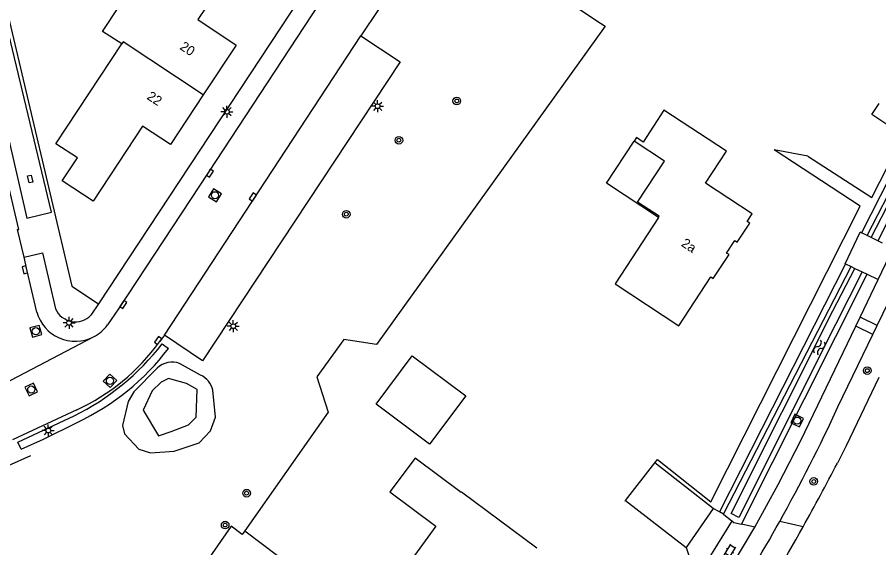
# Model space of a CAD drawing. Extents: x 136000 to 138005, y 398500 to 400500.
# Drawn here: x 137175.1 to 137265.3, y 398721.4 to 398776.9 of the extents above; entities that cross this region are included whole.
import ezdxf

# ---------------------------------------------------------------- set-up
doc = ezdxf.new("R2010")
doc.units = 0
for name, color, linetype in [('gg-afsc-erfafscheiding', 7, 'Continuous'), ('gg-afsc-hekwerk', 7, 'Continuous'), ('gg-anno-huisnummerreeks BGT', 7, 'Continuous'), ('gg-bbg-bijgebouw', 7, 'Continuous'), ('gg-bbg-gedigitaliseerde bebouwing', 7, 'Continuous'), ('gg-bbg-hoofdgebouw', 7, 'Continuous'), ('gg-bbg-luifel en loopbrug', 7, 'Continuous'), ('gg-bbg-tussenscheiding', 7, 'Continuous'), ('gg-knt-bovenkant onderkant talud', 7, 'Continuous'), ('gg-knt-bronhoudergrens', 7, 'Continuous'), ('gg-knt-verharding', 7, 'Continuous'), ('gg-knt-verharding nz', 7, 'Continuous'), ('gg-kntw-bovenkant insteek waterloop', 7, 'Continuous'), ('gg-kntw-greppel-droge sloot', 7, 'Continuous'), ('gg-kntw-waterlijn', 7, 'Continuous'), ('gg-kwrk-duiker nz buis', 7, 'Continuous'), ('gt-grn-groengrens', 7, 'Continuous'), ('gt-grn-vlakafsluiter', 7, 'Continuous'), ('gt-grn-weggrens', 7, 'Continuous'), ('gt-symb-boom', 7, 'Continuous'), ('gt-symb-klinker verharding', 7, 'Continuous'), ('gt-symb-kolk', 7, 'Continuous'), ('gt-symb-kolk center center', 7, 'Continuous'), ('gt-symb-lichtmast', 7, 'Continuous'), ('gt-symb-rioolschacht', 7, 'Continuous'), ('gt-symb-watersymbool', 7, 'Continuous')]:
    doc.layers.add(name, color=color, linetype=linetype)

# ---------------------------------------------------------------- blocks, each defined once
blk = doc.blocks.new('gt0-BOOM')
at = {"layer": 'gt-symb-boom'}
for radius in [0.4, 0.2]:
    blk.add_circle((0, 0), radius, dxfattribs=at)
blk = doc.blocks.new('gt0-RS')
at = {"layer": 'gt-symb-rioolschacht'}
blk.add_lwpolyline([(-0.5, -0.5), (0.5, -0.5), (0.5, 0.5), (-0.5, 0.5)], close=True, dxfattribs=at)
blk.add_circle((0, 0), 0.375, dxfattribs=at)
blk = doc.blocks.new('gt0-WA')
at = {"layer": 'gt-symb-watersymbool'}
for centre, start, end in [((-0.323, 0.022), 28.07249, 151.92751), ((0.427, 0.422), 208.07248, 331.92751), ((-0.323, -0.428), 28.07249, 151.92751), ((0.427, -0.028), 208.07248, 331.92751)]:
    blk.add_arc(centre, 0.425, start, end, dxfattribs=at)
blk = doc.blocks.new('gt0-KL1')
at = {"layer": 'gt-symb-klinker verharding'}
for p, q in [((-1.15, 0.3), (1.15, 0.3)), ((-1, -0.3), (-1, 0.3)), ((-0.5, 0.3), (-0.5, 0.45)), ((0, -0.3), (0, 0.3)), ((0.5, 0.3), (0.5, 0.45)), ((1, -0.3), (1, 0.3)), ((-1.15, -0.3), (1.15, -0.3)), ((-0.5, -0.45), (-0.5, -0.3)), ((0.5, -0.45), (0.5, -0.3))]:
    blk.add_line(p, q, dxfattribs=at)
blk = doc.blocks.new('gt0-LMAST')
at = {"layer": 'gt-symb-lichtmast'}
for p, q in [((-0.182, 0.173), (-0.447, 0.438)), ((-0.005, 0.246), (-0.005, 0.621)), ((0.172, 0.173), (0.437, 0.438)), ((-0.255, -0.004), (-0.63, -0.004)), ((-0.182, -0.181), (-0.447, -0.446)), ((-0.005, -0.254), (-0.005, -0.629)), ((0.437, -0.446), (0.172, -0.181)), ((0.245, -0.004), (0.62, -0.004))]:
    blk.add_line(p, q, dxfattribs=at)
blk.add_circle((-0.005, -0.004), 0.25, dxfattribs=at)
blk = doc.blocks.new('gt0-KOLK')
at = {"layer": 'gt-symb-kolk'}
blk.add_lwpolyline([(0, 0), (0.375, 0), (0.375, 0.4), (-0.375, 0.4), (-0.375, 0), (0, 0)], dxfattribs=at)
blk = doc.blocks.new('gt0-KOLKCC')
at = {"layer": 'gt-symb-kolk center center'}
blk.add_lwpolyline([(-0.375, 0.2), (0.375, 0.2), (0.375, -0.2), (-0.375, -0.2)], close=True, dxfattribs=at)

msp = doc.modelspace()

# ---------------------------------------------------------------- linework, layer by layer
at = {"layer": 'gg-afsc-erfafscheiding'}
for p, q in [((137232.629, 398778.624), (137236.179, 398776.307)), ((137268.48, 398764.154), (137263.489, 398754.349)), ((137261.836, 398751.102), (137248.623, 398725.145)), ((137212.702, 398742.674), (137209.284, 398743.183)), ((137198.917, 398723.17), (137230.891, 398699.122))]:
    msp.add_line(p, q, dxfattribs=at)
msp.add_lwpolyline([(137209.284, 398743.183), (137206.451, 398739.281), (137207.654, 398735.586), (137198.917, 398723.17)], dxfattribs=at)
at = {"layer": 'gg-afsc-hekwerk'}
for p, q in [((137267.897, 398764.532), (137264.585, 398766.733)), ((137267.897, 398764.532), (137264.585, 398766.733)), ((137175.493, 398731.725), (137177.835, 398732.756)), ((137174.158, 398730.01), (137176.5, 398731.039)), ((137238.793, 398726.334), (137241.863, 398730.281)), ((137238.793, 398726.334), (137241.863, 398730.281)), ((137238.741, 398726.267), (137238.793, 398726.334))]:
    msp.add_line(p, q, dxfattribs=at)
for points in [[(137173.983, 398777.653), (137180.796, 398748.769), (137183.599, 398746.919)], [(137236.179, 398776.307), (137236.643, 398776.004), (137212.702, 398742.674)], [(137236.179, 398776.307), (137236.643, 398776.004), (137212.702, 398742.674)], [(137257.879, 398762.385), (137264.592, 398758.07), (137267.897, 398764.532)], [(137257.879, 398762.385), (137264.592, 398758.07), (137267.897, 398764.532)], [(137241.863, 398730.281), (137242.127, 398730.621), (137247.74, 398726.213), (137263.366, 398757.157), (137254.354, 398763.036)], [(137241.863, 398730.281), (137242.127, 398730.621), (137247.74, 398726.213), (137263.366, 398757.157), (137254.354, 398763.036)]]:
    msp.add_lwpolyline(points, dxfattribs=at)
at = {"layer": 'gg-bbg-bijgebouw'}
msp.add_lwpolyline([(137216.451, 398741.468), (137222.06, 398737.281), (137218.278, 398732.216), (137212.67, 398736.404), (137216.451, 398741.468)], dxfattribs=at)
at = {"layer": 'gg-bbg-gedigitaliseerde bebouwing'}
for p, q in [((137221.625, 398727.237), (137229.488, 398721.374)), ((137218.932, 398723.64), (137216.683, 398720.582))]:
    msp.add_line(p, q, dxfattribs=at)
msp.add_lwpolyline([(137221.625, 398727.237), (137221.568, 398727.162), (137216.752, 398730.754), (137214.122, 398727.226), (137218.932, 398723.64)], dxfattribs=at)
at = {"layer": 'gg-bbg-hoofdgebouw'}
for points in [[(137186.028, 398774.128), (137184.018, 398775.443), (137189.491, 398783.737), (137195.88, 398779.512), (137194, 398776.668), (137198.012, 398774.015), (137194.567, 398768.804)], [(137194.567, 398768.804), (137191.122, 398763.593), (137188.218, 398765.513), (137183.041, 398757.671), (137179.806, 398759.798), (137181.393, 398762.188), (137179.135, 398763.687), (137186.028, 398774.128)], [(137242.241, 398755.962), (137237.695, 398749.027), (137244.375, 398744.635), (137247.723, 398749.734), (137247.98, 398749.566), (137249.633, 398752.071), (137249.377, 398752.24), (137250.232, 398753.538), (137250.487, 398753.37), (137251.796, 398755.373), (137251.54, 398755.542), (137252.058, 398756.33), (137247.172, 398759.537), (137249.366, 398762.902), (137242.809, 398767.178), (137240.636, 398763.858), (137239.932, 398764.319), (137239.689, 398763.941)], [(137242.241, 398755.962), (137242.328, 398756.094), (137240.059, 398757.571), (137242.859, 398761.865), (137239.689, 398763.941)]]:
    msp.add_lwpolyline(points, dxfattribs=at)
at = {"layer": 'gg-bbg-luifel en loopbrug'}
msp.add_lwpolyline([(137242.241, 398755.962), (137236.783, 398759.54), (137239.689, 398763.941)], dxfattribs=at)
at = {"layer": 'gg-bbg-tussenscheiding'}
msp.add_lwpolyline([(137194.567, 398768.804), (137186.176, 398774.351), (137186.028, 398774.128)], dxfattribs=at)
at = {"layer": 'gg-knt-bovenkant onderkant talud'}
msp.add_line((137194.29, 398739.464), (137192.093, 398740.674), dxfattribs=at)
for points in [[(137189.753, 398740.193), (137187.282, 398737.72), (137186.711, 398736.711), (137186.11, 398734.171), (137186.327, 398733.325), (137187.827, 398731.713), (137189.039, 398731.331), (137191.518, 398731.505), (137194.139, 398732.384), (137195.314, 398733.625), (137195.842, 398735.046), (137195.585, 398737.884)], [(137192.818, 398738.583), (137190.935, 398739.106), (137190.177, 398738.711), (137189.213, 398737.829), (137188.269, 398735.798), (137189.881, 398733.122), (137191.202, 398733.555), (137193.028, 398734.27), (137193.828, 398735.05), (137193.942, 398737.938), (137192.818, 398738.583)]]:
    msp.add_lwpolyline(points, dxfattribs=at)
for centre, radius, start, end in [((137191.303, 398738.585), 2.233, 69.28505, 133.94629), ((137193.315, 398737.344), 2.333, 13.37707, 65.30041)]:
    msp.add_arc(centre, radius, start, end, dxfattribs=at)
at = {"layer": 'gg-knt-bronhoudergrens'}
msp.add_line((137198.917, 398723.17), (137198.647, 398722.786), dxfattribs=at)
msp.add_lwpolyline([(137198.647, 398722.786), (137197.501, 398723.644), (137180.771, 398699.593)], dxfattribs=at)
at = {"layer": 'gg-knt-verharding'}
for p, q in [((137214.246, 398793.395), (137183.599, 398746.919)), ((137263.489, 398754.349), (137263.368, 398754.407)), ((137264.081, 398754.064), (137263.489, 398754.349)), ((137264.499, 398753.863), (137264.081, 398754.064)), ((137265.223, 398753.514), (137264.499, 398753.863)), ((137265.719, 398753.275), (137265.223, 398753.514)), ((137265.254, 398749.457), (137266.834, 398752.738)), ((137261.788, 398751.125), (137261.836, 398751.102)), ((137261.836, 398751.102), (137262.411, 398750.825)), ((137262.411, 398750.825), (137262.82, 398750.628)), ((137262.82, 398750.628), (137263.573, 398750.266)), ((137263.573, 398750.266), (137264.085, 398750.02)), ((137264.085, 398750.02), (137265.254, 398749.457)), ((137263.356, 398745.514), (137265.254, 398749.457)), ((137265.151, 398744.65), (137266.948, 398748.374)), ((137183.599, 398746.919), (137182.804, 398745.723)), ((137262.902, 398744.57), (137263.356, 398745.514)), ((137265.151, 398744.65), (137263.356, 398745.514)), ((137264.696, 398743.706), (137262.902, 398744.57)), ((137264.696, 398743.706), (137265.151, 398744.65)), ((137190.507, 398743.639), (137189.991, 398742.957)), ((137261.04, 398736.13), (137264.696, 398743.706)), ((137181.315, 398735.824), (137174.584, 398732.678)), ((137247.954, 398725.496), (137241.863, 398730.281)), ((137238.793, 398726.334), (137245.135, 398721.403)), ((137247.954, 398725.496), (137245.135, 398721.403)), ((137248.623, 398725.145), (137247.954, 398725.496)), ((137249.06, 398724.915), (137248.623, 398725.145)), ((137252.324, 398723.552), (137250.949, 398723.862)), ((137257.391, 398723.59), (137254.939, 398724.148)), ((137245.135, 398721.403), (137245.688, 398719.711))]:
    msp.add_line(p, q, dxfattribs=at)
for points in [[(137257.489, 398855.228), (137244.378, 398835.434), (137216.355, 398793.019), (137208.22, 398780.669), (137195.103, 398760.699), (137185.675, 398746.405), (137184.549, 398744.728)], [(137175.824, 398751.818), (137175.112, 398754.693), (137175.257, 398754.704), (137160.982, 398815.595)], [(137230.516, 398804.324), (137213.006, 398777.849), (137211.072, 398774.973)], [(137211.072, 398774.973), (137215.204, 398772.238), (137194.475, 398740.948), (137190.507, 398743.639)], [(137175.824, 398751.818), (137177.725, 398752.25), (137178.438, 398749.275), (137179.1, 398746.409)], [(137177.139, 398746.066), (137176.09, 398750.524), (137175.824, 398751.818)], [(137252.324, 398723.552), (137254.77, 398728.02), (137257.15, 398732.62), (137262.902, 398744.57)], [(137265.33, 398739.199), (137261.891, 398732.041), (137260.975, 398730.257)], [(137249.06, 398724.915), (137250.127, 398724.048), (137250.949, 398723.862)], [(137247.979, 398716.433), (137250.046, 398719.732), (137252.324, 398723.552)]]:
    msp.add_lwpolyline(points, dxfattribs=at)
for centre, radius, start, end in [((137181.165, 398747.171), 4.175, 195.34897, 297.07819), ((137181.179, 398747.294), 2.26, 203.05319, 315.96165), ((137181.156, 398747.179), 4.186, 297.13482, 324.15674), ((137172.168, 398755.793), 21.964, 294.61115, 324.23972), ((137102.773, 398809.172), 174.308, 330.8053, 335.22609), ((137030.072, 398850.087), 260.145, 330.90514, 332.5723), ((137101.369, 398810.032), 175.954, 326.96205, 330.78386), ((137028.881, 398850.694), 261.481, 328.18694, 330.91602)]:
    msp.add_arc(centre, radius, start, end, dxfattribs=at)
at = {"layer": 'gg-knt-verharding nz'}
msp.add_line((137190.507, 398743.639), (137211.072, 398774.973), dxfattribs=at)
at = {"layer": 'gg-kntw-bovenkant insteek waterloop'}
for p, q in [((137264.081, 398754.064), (137268.709, 398763.046)), ((137249.06, 398724.915), (137262.411, 398750.825)), ((137250.949, 398723.862), (137264.085, 398750.02))]:
    msp.add_line(p, q, dxfattribs=at)
at = {"layer": 'gg-kntw-greppel-droge sloot'}
msp.add_lwpolyline([(137176.103, 398755.876), (137178.662, 398756.515), (137164.411, 398815.941), (137162.369, 398815.481), (137176.103, 398755.876)], dxfattribs=at)
at = {"layer": 'gg-kntw-waterlijn'}
for points in [[(137264.499, 398753.863), (137268.92, 398762.379), (137269.559, 398762.047), (137265.223, 398753.514)], [(137249.851, 398724.96), (137260.514, 398746.187), (137262.82, 398750.628)], [(137263.573, 398750.266), (137260.771, 398744.75), (137250.656, 398724.565), (137249.851, 398724.96)]]:
    msp.add_lwpolyline(points, dxfattribs=at)
at = {"layer": 'gg-kwrk-duiker nz buis'}
msp.add_line((137249.952, 398724.227), (137246.596, 398718.843), dxfattribs=at)
at = {"layer": 'gt-grn-groengrens'}
for p, q in [((137190.272, 398742.738), (137190.936, 398742.256)), ((137177.835, 398732.756), (137181.368, 398734.517))]:
    msp.add_line(p, q, dxfattribs=at)
msp.add_lwpolyline([(137175.493, 398731.725), (137175.14, 398732.427), (137181.033, 398735.185)], dxfattribs=at)
for centre, radius, start, end in [((137169.174, 398759.119), 26.711, 296.35861, 322.17426), ((137170.606, 398757.607), 25.475, 294.99038, 322.94439)]:
    msp.add_arc(centre, radius, start, end, dxfattribs=at)
at = {"layer": 'gt-grn-vlakafsluiter'}
for p, q in [((137264.585, 398766.733), (137265.344, 398767.88)), ((137257.879, 398762.385), (137254.354, 398763.036)), ((137261.788, 398751.125), (137263.368, 398754.407))]:
    msp.add_line(p, q, dxfattribs=at)
at = {"layer": 'gt-grn-weggrens'}
msp.add_line((137172.07, 398737.701), (137183.065, 398743.454), dxfattribs=at)

# ---------------------------------------------------------------- block references
at = {"layer": 'gt-symb-boom'}
for p in [(137221.122, 398768.156), (137215.057, 398764.049), (137209.548, 398756.304), (137264.107, 398739.931), (137258.505, 398728.331), (137199.105, 398727.102), (137196.863, 398723.762)]:
    msp.add_blockref('gt0-BOOM', p, dxfattribs=at)
at = {"layer": 'gt-symb-klinker verharding', "rotation": 58.407508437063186}
msp.add_blockref('gt0-KL1', (137249.482, 398720.639), dxfattribs=at)
at = {"layer": 'gt-symb-kolk'}
for p, rotation in [((137195.103, 398760.699), -123.4237335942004), ((137199.924, 398757.993), 56.728485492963), ((137176.09, 398750.524), 103.22989281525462), ((137186.033, 398746.954), -123.11486846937), ((137189.991, 398742.957), 52.87027030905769)]:
    msp.add_blockref('gt0-KOLK', p, dxfattribs=dict(at, rotation=rotation))
at = {"layer": 'gt-symb-kolk center center', "rotation": 102.80891623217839}
msp.add_blockref('gt0-KOLKCC', (137176.44, 398759.994), dxfattribs=at)
at = {"layer": 'gt-symb-lichtmast'}
for p in [(137212.828, 398767.607), (137197.051, 398767.035), (137180.519, 398744.932), (137197.716, 398744.582), (137178.344, 398733.667)]:
    msp.add_blockref('gt0-LMAST', p, dxfattribs=at)
at = {"layer": 'gt-symb-rioolschacht'}
for p, rotation in [((137195.796, 398758.286), -122.24404295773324), ((137177.034, 398744.057), -164.99684747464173), ((137184.798, 398738.861), 46.87778394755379), ((137176.557, 398737.949), -154.3010867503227), ((137256.765, 398734.701), 64.28048704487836)]:
    msp.add_blockref('gt0-RS', p, dxfattribs=dict(at, rotation=rotation))
at = {"layer": 'gt-symb-watersymbool', "rotation": 63.76806006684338}
msp.add_blockref('gt0-WA', (137259.067, 398742.306), dxfattribs=at)

# ---------------------------------------------------------------- texts
at = {"layer": 'gg-anno-huisnummerreeks BGT'}
for s, rotation, p in [('20', 326.5, (137192.029, 398773.627)), ('22', 326.5, (137188.584, 398768.416)), ('2a', 326.6, (137244.544, 398753.033))]:
    msp.add_text(s, height=1, rotation=rotation, dxfattribs=at).set_placement(p)

doc.saveas('drawing.dxf')
